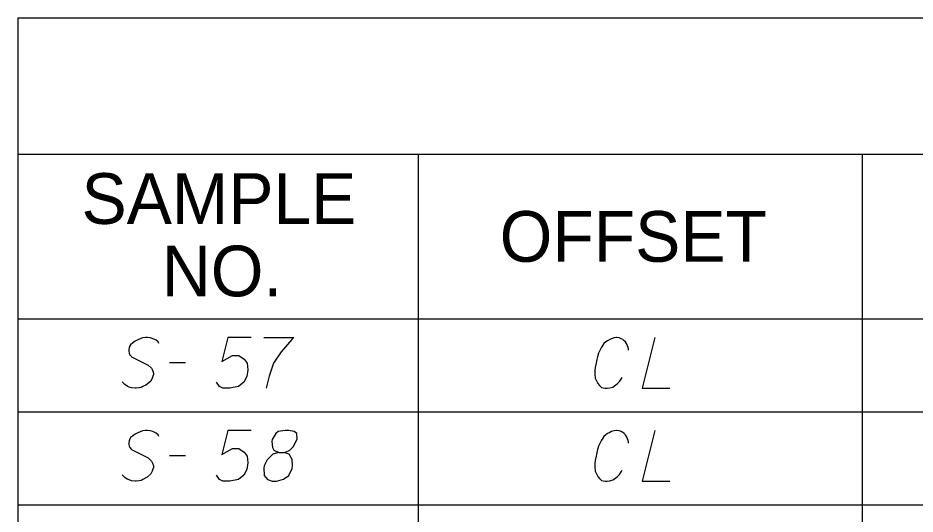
# Model space of a CAD drawing. Extents: x 2074207 to 2076812, y 516372 to 523312.
# Drawn here: x 2076260.6 to 2076345.6, y 519025 to 519071.9 of the extents above; entities that cross this region are included whole.
import ezdxf

# ---------------------------------------------------------------- set-up
doc = ezdxf.new("R2010")
doc.units = 0
for name, color, linetype in [('Prop DirtTable_ Soil Test Results - Outline (Major)', 7, 'Continuous'), ('Prop DirtTable_ Soil Test Results - Outline (Minor)', 7, 'Continuous'), ('Prop DirtTable_ Soil Test Results - Tx (Header - Small)', 7, 'Continuous'), ('Prop DirtTable_ Soil Test Results - Tx (Sample Data)', 7, 'Continuous')]:
    doc.layers.add(name, color=color, linetype=linetype)

msp = doc.modelspace()

# ---------------------------------------------------------------- linework, layer by layer
at = {"layer": 'Prop DirtTable_ Soil Test Results - Outline (Major)'}
for p, q in [((2076260.609, 519071.94), (2076260.609, 519043.454)), ((2076260.609, 519071.94), (2076811.903, 519071.94)), ((2076260.609, 519043.454), (2076260.609, 519034.654)), ((2076260.609, 519043.454), (2076811.903, 519043.454)), ((2076260.609, 519043.454), (2076811.903, 519043.454)), ((2076260.609, 519034.654), (2076260.609, 519025.854)), ((2076260.609, 519025.854), (2076260.609, 519017.054))]:
    msp.add_line(p, q, dxfattribs=at)
at = {"layer": 'Prop DirtTable_ Soil Test Results - Outline (Minor)'}
for p, q in [((2076260.609, 519059.054), (2076811.903, 519059.054)), ((2076298.545, 519059.054), (2076298.545, 519034.654)), ((2076340.594, 519059.054), (2076340.594, 519034.654)), ((2076260.609, 519034.654), (2076811.903, 519034.654)), ((2076260.609, 519034.654), (2076811.903, 519034.654)), ((2076298.546, 519034.654), (2076298.546, 519025.854)), ((2076340.594, 519034.654), (2076340.594, 519025.854)), ((2076260.609, 519025.854), (2076811.903, 519025.854)), ((2076260.609, 519025.854), (2076811.903, 519025.854)), ((2076298.546, 519025.854), (2076298.546, 519017.054)), ((2076340.594, 519025.854), (2076340.594, 519017.054))]:
    msp.add_line(p, q, dxfattribs=at)
at = {"layer": 'Prop DirtTable_ Soil Test Results - Tx (Sample Data)'}
for points in [[(2076273.968, 519041.117), (2076273.897, 519041.268), (2076273.721, 519041.42), (2076273.58, 519041.495), (2076273.403, 519041.571), (2076273.157, 519041.646), (2076272.874, 519041.684), (2076272.698, 519041.684), (2076272.416, 519041.646), (2076271.957, 519041.457), (2076271.71, 519041.344), (2076271.463, 519041.155), (2076271.287, 519041.004), (2076271.216, 519040.89), (2076271.146, 519040.701), (2076271.111, 519040.55), (2076271.111, 519040.399), (2076271.146, 519040.21), (2076271.216, 519040.059), (2076271.322, 519039.908), (2076271.358, 519039.87), (2076272.945, 519039.076), (2076273.262, 519038.774), (2076273.333, 519038.661), (2076273.368, 519038.585), (2076273.439, 519038.32), (2076273.439, 519038.169), (2076273.403, 519038.018), (2076273.333, 519037.829), (2076273.192, 519037.564), (2076272.839, 519037.262), (2076272.733, 519037.187), (2076272.451, 519037.035), (2076272.275, 519036.96), (2076272.098, 519036.922), (2076271.816, 519036.884), (2076271.71, 519036.884), (2076271.358, 519036.922), (2076271.146, 519036.998), (2076270.969, 519037.073), (2076270.723, 519037.224), (2076270.476, 519037.489)], [(2076282.716, 519041.684), (2076280.494, 519041.684), (2076279.929, 519039.416), (2076280.952, 519039.983), (2076281.552, 519039.983), (2076282.046, 519039.643), (2076282.328, 519039.265), (2076282.399, 519038.623), (2076282.293, 519037.98), (2076282.011, 519037.451), (2076281.517, 519037.035), (2076280.67, 519036.884), (2076280.035, 519036.884), (2076279.718, 519037.035), (2076279.436, 519037.451)], [(2076283.916, 519041.684), (2076286.738, 519041.684), (2076286.561, 519041.495), (2076285.538, 519040.324), (2076284.833, 519039.265), (2076284.409, 519038.018), (2076284.127, 519036.884)], [(2076318.45, 519040.475), (2076318.45, 519040.588), (2076318.415, 519040.739), (2076318.38, 519040.89), (2076318.309, 519041.042), (2076318.274, 519041.117), (2076318.168, 519041.268), (2076318.062, 519041.382), (2076317.921, 519041.495), (2076317.78, 519041.571), (2076317.569, 519041.646), (2076317.392, 519041.684), (2076317.322, 519041.684), (2076317.11, 519041.646), (2076316.863, 519041.571), (2076316.687, 519041.495), (2076316.475, 519041.382), (2076316.299, 519041.268), (2076316.122, 519041.117), (2076316.016, 519040.966), (2076315.911, 519040.777), (2076315.805, 519040.588), (2076315.628, 519040.21), (2076315.523, 519039.87), (2076315.452, 519039.605), (2076315.417, 519039.454), (2076315.381, 519039.265), (2076315.311, 519038.849), (2076315.276, 519038.547), (2076315.276, 519038.207), (2076315.311, 519037.829), (2076315.381, 519037.64), (2076315.487, 519037.451), (2076315.558, 519037.338), (2076315.699, 519037.149), (2076315.911, 519036.96), (2076316.052, 519036.922), (2076316.263, 519036.884), (2076316.404, 519036.884), (2076316.44, 519036.884), (2076316.687, 519036.922), (2076316.969, 519036.998), (2076317.145, 519037.111), (2076317.392, 519037.3), (2076317.604, 519037.527), (2076317.78, 519037.753), (2076317.851, 519037.905)], [(2076320.955, 519041.684), (2076319.756, 519036.884), (2076322.366, 519036.884)], [(2076274.956, 519039.303), (2076276.472, 519039.303)], [(2076273.968, 519032.317), (2076273.897, 519032.468), (2076273.721, 519032.62), (2076273.58, 519032.695), (2076273.403, 519032.771), (2076273.157, 519032.846), (2076272.874, 519032.884), (2076272.698, 519032.884), (2076272.416, 519032.846), (2076271.957, 519032.657), (2076271.71, 519032.544), (2076271.463, 519032.355), (2076271.287, 519032.204), (2076271.216, 519032.09), (2076271.146, 519031.901), (2076271.111, 519031.75), (2076271.111, 519031.599), (2076271.146, 519031.41), (2076271.216, 519031.259), (2076271.322, 519031.108), (2076271.358, 519031.07), (2076272.945, 519030.276), (2076273.262, 519029.974), (2076273.333, 519029.861), (2076273.368, 519029.785), (2076273.439, 519029.52), (2076273.439, 519029.369), (2076273.403, 519029.218), (2076273.333, 519029.029), (2076273.192, 519028.764), (2076272.839, 519028.462), (2076272.733, 519028.387), (2076272.451, 519028.235), (2076272.275, 519028.16), (2076272.098, 519028.122), (2076271.816, 519028.084), (2076271.71, 519028.084), (2076271.358, 519028.122), (2076271.146, 519028.198), (2076270.969, 519028.273), (2076270.723, 519028.424), (2076270.476, 519028.689)], [(2076282.716, 519032.884), (2076280.494, 519032.884), (2076279.929, 519030.616), (2076280.952, 519031.183), (2076281.552, 519031.183), (2076282.046, 519030.843), (2076282.328, 519030.465), (2076282.399, 519029.823), (2076282.293, 519029.18), (2076282.011, 519028.651), (2076281.517, 519028.235), (2076280.67, 519028.084), (2076280.035, 519028.084), (2076279.718, 519028.235), (2076279.436, 519028.651)], [(2076285.327, 519030.805), (2076285.82, 519030.805), (2076285.962, 519030.843), (2076286.385, 519031.032), (2076286.702, 519031.335), (2076287.055, 519032.053), (2076287.02, 519032.582), (2076286.773, 519032.771), (2076286.279, 519032.884), (2076285.926, 519032.884), (2076285.256, 519032.771), (2076285.044, 519032.582), (2076284.692, 519032.015), (2076284.656, 519031.826), (2076284.727, 519031.259), (2076284.868, 519031.032), (2076285.327, 519030.805), (2076284.762, 519030.654), (2076284.233, 519030.087), (2076283.951, 519029.52), (2076283.916, 519029.331), (2076283.951, 519028.613), (2076284.268, 519028.235), (2076284.692, 519028.084), (2076285.115, 519028.084), (2076285.785, 519028.273), (2076286.279, 519028.613), (2076286.597, 519029.294), (2076286.632, 519029.52), (2076286.597, 519030.125), (2076286.314, 519030.654), (2076285.82, 519030.805)], [(2076318.45, 519031.675), (2076318.45, 519031.788), (2076318.415, 519031.939), (2076318.38, 519032.09), (2076318.309, 519032.242), (2076318.274, 519032.317), (2076318.168, 519032.468), (2076318.062, 519032.582), (2076317.921, 519032.695), (2076317.78, 519032.771), (2076317.569, 519032.846), (2076317.392, 519032.884), (2076317.322, 519032.884), (2076317.11, 519032.846), (2076316.863, 519032.771), (2076316.687, 519032.695), (2076316.475, 519032.582), (2076316.299, 519032.468), (2076316.122, 519032.317), (2076316.016, 519032.166), (2076315.911, 519031.977), (2076315.805, 519031.788), (2076315.628, 519031.41), (2076315.523, 519031.07), (2076315.452, 519030.805), (2076315.417, 519030.654), (2076315.381, 519030.465), (2076315.311, 519030.049), (2076315.276, 519029.747), (2076315.276, 519029.407), (2076315.311, 519029.029), (2076315.381, 519028.84), (2076315.487, 519028.651), (2076315.558, 519028.538), (2076315.699, 519028.349), (2076315.911, 519028.16), (2076316.052, 519028.122), (2076316.263, 519028.084), (2076316.404, 519028.084), (2076316.44, 519028.084), (2076316.687, 519028.122), (2076316.969, 519028.198), (2076317.145, 519028.311), (2076317.392, 519028.5), (2076317.604, 519028.727), (2076317.78, 519028.953), (2076317.851, 519029.105)], [(2076320.955, 519032.884), (2076319.756, 519028.084), (2076322.366, 519028.084)], [(2076274.956, 519030.503), (2076276.472, 519030.503)]]:
    msp.add_lwpolyline(points, dxfattribs=at)

# ---------------------------------------------------------------- texts
at = {"layer": 'Prop DirtTable_ Soil Test Results - Tx (Header - Small)'}
for s, p in [('SAMPLE', (2076266.632, 519052.441)), ('OFFSET', (2076306.254, 519048.854)), ('NO.', (2076274.244, 519045.584))]:
    msp.add_text(s, height=4.8, dxfattribs=at).set_placement(p)

doc.saveas('drawing.dxf')
